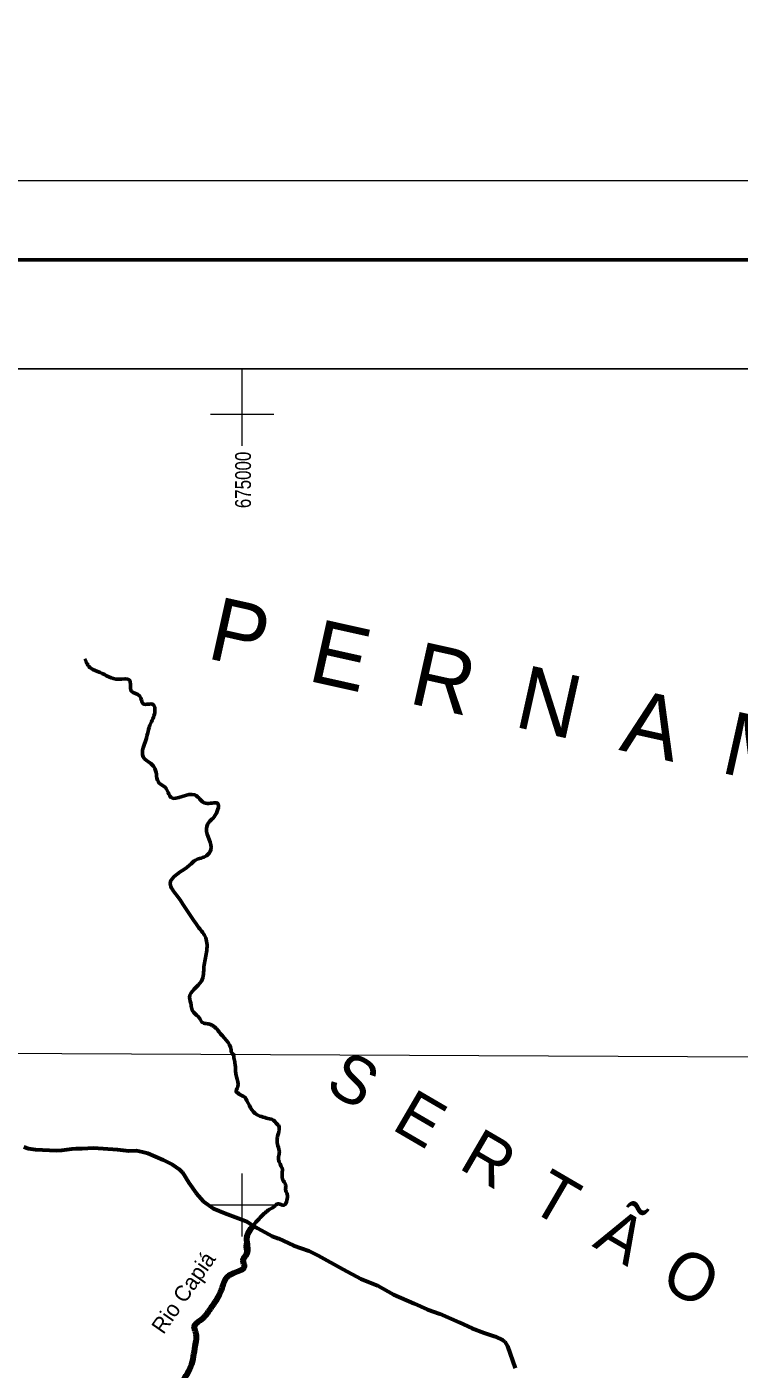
# Model space of a CAD drawing. Extents: x -1643653 to 4543381, y 1624270 to 13878484.
# Drawn here: x 668190 to 690723, y 8994810 to 9037250 of the extents above; entities that cross this region are included whole.
import ezdxf
from ezdxf.enums import TextEntityAlignment as Align

# ---------------------------------------------------------------- set-up
doc = ezdxf.new("R2010")
doc.units = 0
doc.header["$LTSCALE"] = 200
doc.linetypes.add('LONG_DASH_SHORT_DASH', pattern=[9.9, 6, -1.2, 1.5, -1.2])
for name, color, linetype, lineweight in [('1', 7, 'Continuous', 13), ('2', 7, 'Continuous', 13), ('24', 7, 'Continuous', 25), ('3', 7, 'Continuous', 13), ('60', 7, 'Continuous', 13), ('7', 7, 'LONG_DASH_SHORT_DASH', 60), ('9', 7, 'Continuous', 90)]:
    doc.layers.add(name, color=color, linetype=linetype, lineweight=lineweight)
for name, color, linetype in [('42', 7, 'Continuous'), ('47', 7, 'Continuous'), ('49', 7, 'Continuous'), ('55', 7, 'Continuous')]:
    doc.layers.add(name, color=color, linetype=linetype)

msp = doc.modelspace()

# ---------------------------------------------------------------- linework, layer by layer
at = {"layer": '1'}
msp.add_lwpolyline([(565303.2, 9005146.6), (664889.8, 9004806.7), (719872.1, 9004543.9), (790635.8, 9004109)], dxfattribs=at)
at = {"layer": '2'}
for p, q in [((675000, 9024000), (675000, 9026438.8)), ((674000, 9025000), (676000, 9025000)), ((675000, 8999000), (675000, 9001000)), ((674000, 9000000), (676000, 9000000))]:
    msp.add_line(p, q, dxfattribs=at)
at = {"layer": '24', "lineweight": 53}
for points in [[(674726.7, 9004751), (674666.6, 9004817.9), (674653.2, 9004904.8), (674258.7, 9005480.2), (674171.8, 9005593.9), (674084.9, 9005660.8), (673971.2, 9005714.3), (673824.1, 9005741.1), (673750.6, 9005767.8), (673650.3, 9005908.3), (673469.7, 9006089), (673396.2, 9006242.8), (673389.5, 9006323.1), (673336, 9006563.9), (673714.2, 9007080), (673794.5, 9007534.9), (673874.7, 9007989.8), (673848, 9008444.8), (673634, 9008765.9), (672938.7, 9009782.8), (672724.7, 9010157.4), (673339.8, 9010746.1), (673527, 9010906.7), (673874.7, 9011040.5), (674008.4, 9011227.8), (673874.7, 9011896.8), (673981.7, 9012137.6), (674115.4, 9012271.4), (674222.4, 9012699.6), (673848, 9012699.6), (673500.3, 9012967.2), (672751.4, 9012886.9), (672564.2, 9013208), (672377, 9013341.8), (672243.3, 9013796.7), (672109.6, 9013957.3), (671868.9, 9014171.4), (671869.6, 9014455.6), (671949.9, 9014696.4), (672110.3, 9015231.6), (672244.1, 9015633), (672190.6, 9015820.4), (671869.6, 9015847.1), (671762.7, 9016088), (671495.2, 9016248.5), (671441.7, 9016596.4), (671094.1, 9016623.2), (670505.7, 9016837.2), (670211.5, 9016971), (670024.3, 9017265.4)], [(675154.1, 8998412.8), (675100.6, 8998680.4), (675187.5, 8999035), (675307.8, 8999295.9), (675575.3, 8999603.6), (675822.7, 8999831.1), (676043.3, 8999971.6), (676116.8, 9000031.8), (676324.1, 8999991.6), (676417.7, 9000145.5), (676424.4, 9000339.5), (676377.6, 9000486.7), (676377.6, 9000627.2), (676357.6, 9000680.7), (676277.3, 9000827.9), (676264, 9000914.9), (676270.6, 9001048.7), (676277.3, 9001122.2), (676243.9, 9001202.5), (676183.7, 9001339.3), (676157, 9001392.8), (676163.7, 9001566.7), (676177, 9001713.9), (676116.8, 9001928), (676110.2, 9002075.2), (676130.2, 9002209), (676163.7, 9002342.8), (676170.3, 9002389.6), (676150.3, 9002523.4), (676116.8, 9002550.2), (675949.7, 9002704), (675923, 9002710.7), (675515.1, 9002833.7), (675475, 9002853.7), (675113.9, 9003362.2), (675067.1, 9003422.4), (674940.1, 9003482.6), (674859.8, 9003542.8), (674819.7, 9003569.6), (674859.8, 9003736.8), (674819.7, 9004051.2), (674779.6, 9004439.2), (674752.9, 9004606.5), (674739.5, 9004773.7), (674742.2, 9004781.9)], [(673192.8, 8986819.2), (673266.9, 8987063), (672967.2, 8987378.4), (672888.4, 8987819.9), (673046.1, 8988482.3), (673345.7, 8989160.4), (673503.4, 8989586.2), (673377.3, 8989901.6), (673046.1, 8990153.9), (673014.5, 8990469.3), (673109.2, 8990705.9), (673156.5, 8990942.4), (672983, 8991115.9), (672793.8, 8991510.2), (672841.1, 8992330.2), (672841.1, 8992787.6), (672809.5, 8993118.7), (672683.4, 8993386.8), (672809.5, 8993733.8), (673077.6, 8994335.6), (673377.3, 8994887.9), (673519.2, 8995534.8), (673535, 8995976.6), (673487.7, 8996159.6), (673676.9, 8996349), (674008.1, 8996727.7), (674355, 8997327.2), (674512.7, 8997705.9), (674843.9, 8997895.2), (675080.4, 8998053), (675033.1, 8998242.4), (675144.3, 8998385.5)]]:
    msp.add_spline(points, degree=3, dxfattribs=at)
at = {"layer": '3'}
msp.add_lwpolyline([(842807.3, 9032387.8), (842807.3, 8883887.8), (553961.7, 8883887.8), (553961.7, 9032387.8)], close=True, dxfattribs=at)
msp.add_lwpolyline([(842807.3, 9032387.8), (842807.3, 8883887.8), (553961.7, 8883887.8), (553961.7, 9032387.8)], close=True, dxfattribs=at)
at = {"layer": '3', "lineweight": 53}
msp.add_lwpolyline([(840307.3, 9029887.8), (840307.3, 8886387.8), (560211.7, 8886387.8), (560211.7, 9029887.8)], close=True, dxfattribs=at)
msp.add_lwpolyline([(840307.3, 9029887.8), (840307.3, 8886387.8), (560211.7, 8886387.8), (560211.7, 9029887.8)], close=True, dxfattribs=at)
at = {"layer": '3', "lineweight": 25}
msp.add_lwpolyline([(563033.9, 9026438.8), (793061.1, 9026438.8), (793495.6, 8889836.8), (563468.3, 8889836.8)], close=True, dxfattribs=at)
at = {"layer": '60', "lineweight": 25}
msp.add_spline([(814781, 9009175.5), (814787.2, 9009173.4), (814796.9, 9009173.4), (814799.4, 9009172.4), (814805.1, 9009174.5), (814805.6, 9009176.5), (814811.7, 9009179.5), (814811.7, 9009179.5), (814801.5, 9009181), (814790.7, 9009181.5), (814784.1, 9009183.1), (814777.4, 9009185.1), (814778.4, 9009175.5)], degree=3, dxfattribs=at)
at = {"layer": '7'}
msp.add_lwpolyline([(668093.1, 9001836.3), (668244.3, 9001789.9), (668460.2, 9001759), (669127.8, 9001717.8), (669295.7, 9001729.2), (669615.5, 9001778.1), (669741.5, 9001789.9), (669941.5, 9001784.9), (670299.8, 9001804.4), (671060.9, 9001759.2), (671415.5, 9001717.4), (671657.5, 9001718.6), (671854, 9001684.6), (672015, 9001638.1), (672500.4, 9001430.7), (672799.2, 9001283), (673014.1, 9001129.5), (673119.7, 9001025.4), (673313.7, 9000701.2), (673543.2, 9000376.6), (673773.3, 9000119.8), (674094, 8999888.1), (674450.8, 8999736.6), (675045.9, 8999515.4), (675152, 8999479), (675299.7, 8999387.4), (675485.8, 8999269.7), (675948.3, 8999017.4), (676147.6, 8998938.2), (676626.5, 8998721.2), (677112.3, 8998555.8), (677401.4, 8998398.5), (678181.7, 8997966), (678753.5, 8997661.1), (679287.3, 8997456.5), (679791.4, 8997168.3), (680440.8, 8996888.6), (680868.3, 8996697.8), (681254.3, 8996559), (681874.7, 8996282.7), (682263.6, 8996108.4), (682659.2, 8995956.7), (683003.4, 8995837.6), (683247.7, 8995729), (683305.4, 8995683.4), (683391.2, 8995534.3), (683640.1, 8994841.9)], dxfattribs=at)
at = {"layer": '9'}
msp.add_spline([(673192.8, 8986819.2), (673266.9, 8987063), (672967.2, 8987378.4), (672888.4, 8987819.9), (673046.1, 8988482.3), (673345.7, 8989160.4), (673503.4, 8989586.2), (673377.3, 8989901.6), (673046.1, 8990153.9), (673014.5, 8990469.3), (673109.2, 8990705.9), (673156.5, 8990942.4), (672983, 8991115.9), (672793.8, 8991510.2), (672841.1, 8992330.2), (672841.1, 8992787.6), (672809.5, 8993118.7), (672683.4, 8993386.8), (672809.5, 8993733.8), (673077.6, 8994335.6), (673377.3, 8994887.9), (673519.2, 8995534.8), (673535, 8995976.6), (673487.7, 8996159.6), (673676.9, 8996349), (674008.1, 8996727.7), (674355, 8997327.2), (674512.7, 8997705.9), (674843.9, 8997895.2), (675080.4, 8998053), (675033.1, 8998242.4), (675150.3, 8998458.4), (675150.3, 8998951.2), (675361.3, 8999361.8)], degree=3, dxfattribs=at)

# ---------------------------------------------------------------- texts
at = {"layer": '42'}
msp.add_text('P  E  R  N  A  M  B  U  C  O', height=2000, rotation=347.459, dxfattribs=at).set_placement((673840.5, 9017296.2))
at = {"layer": '47', "width": 0.8}
msp.add_text('675000', height=500, rotation=90, dxfattribs=at).set_placement((675279.6, 9022925.4), align=Align.CENTER)
at = {"layer": '49'}
msp.add_text('Rio Capiá', height=500, rotation=55.175, dxfattribs=at).set_placement((673347.5, 8997088.6), align=Align.CENTER)
at = {"layer": '55'}
msp.add_text('S  E  R  T  Ã  O', height=1500, rotation=329.744, dxfattribs=at).set_placement((677573.1, 9003650.7))

doc.saveas('drawing.dxf')
